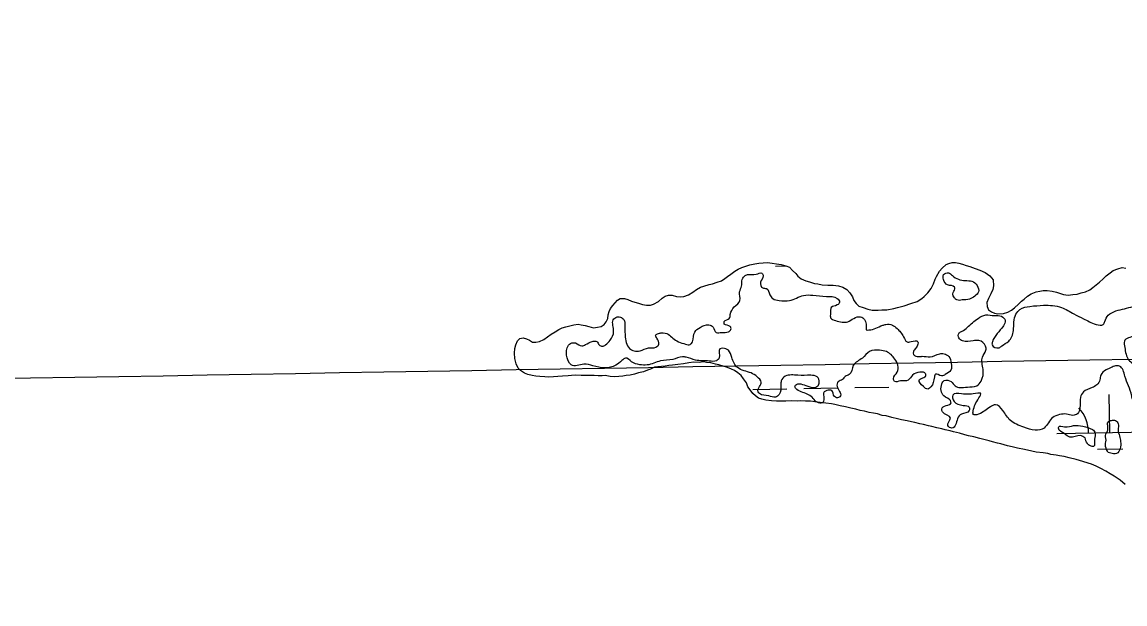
# Model space of a CAD drawing. Extents: x 3887375 to 3925618, y 296674 to 322633.
# Drawn here: x 3904004 to 3905041, y 314226 to 314773 of the extents above; entities that cross this region are included whole.
import ezdxf

# ---------------------------------------------------------------- set-up
doc = ezdxf.new("R2010")
doc.units = 0
for name, color, linetype in [('V-GRID-MAJR', 7, 'Continuous'), ('V-RIVR-EDGE', 7, 'Continuous'), ('V-WETL-SWMP', 7, 'Continuous')]:
    doc.layers.add(name, color=color, linetype=linetype)

msp = doc.modelspace()

# ---------------------------------------------------------------- linework, layer by layer
at = {"layer": 'V-GRID-MAJR'}
msp.add_spline([(3891444.7, 314225.9), (3896753.9, 314315.1), (3902063, 314405), (3907372.1, 314495.8), (3912681.3, 314587.3), (3917990.4, 314679.6), (3923299.5, 314772.6)], degree=3, dxfattribs=at)
at = {"layer": 'V-RIVR-EDGE'}
for points in [[(3904673.4, 314505), (3904679, 314511.1), (3904678.7, 314519.1), (3904680.5, 314524.6), (3904680.8, 314529.6), (3904683.2, 314534), (3904686.1, 314535.4), (3904694.3, 314535.7), (3904699.6, 314536.6), (3904700.8, 314534.2), (3904698.4, 314528.1), (3904700.4, 314522.8), (3904703.9, 314522.2), (3904707.2, 314516.3), (3904709.8, 314512.8), (3904715.9, 314511.1), (3904725.6, 314511), (3904738.8, 314515.7), (3904747.6, 314516), (3904760.2, 314514.8), (3904770.4, 314513), (3904772.5, 314509.4), (3904770.4, 314506.8), (3904764.8, 314504.5), (3904764, 314498.9), (3904764.2, 314494.8), (3904768.9, 314492.2), (3904780.3, 314491), (3904785.9, 314494.2), (3904792.4, 314495.6), (3904795.9, 314493.3), (3904797.6, 314483.3)], [(3904887.9, 314511.5), (3904882.9, 314511.5), (3904880.6, 314513.6), (3904879.1, 314517.4), (3904880.9, 314522.1), (3904880.6, 314523.5), (3904873.9, 314525.6), (3904870.4, 314530.6), (3904870.4, 314535.3), (3904874.8, 314537), (3904878.6, 314534.4), (3904890.6, 314529.7), (3904897, 314529.1), (3904902, 314525.2)], [(3904902, 314525.2), (3904903.2, 314519.1), (3904899.6, 314515), (3904894.7, 314512.4), (3904887.9, 314511.5)], [(3904964.1, 314506.6), (3904981.1, 314504.5), (3904992.8, 314498.4), (3905001.8, 314493.9), (3905013.6, 314488.6), (3905020.3, 314488.6), (3905021.8, 314491.3), (3905025, 314497.1), (3905032.3, 314501.2), (3905048.5, 314505.5), (3905060.8, 314507.9), (3905063.7, 314506.4), (3905068.7, 314497.9), (3905068.1, 314497.3), (3905061.6, 314488.8), (3905049.9, 314478), (3905040.2, 314472.7), (3905040.5, 314466.9), (3905044.2, 314455.2), (3905048.6, 314451.6), (3905052.7, 314448.4), (3905052.7, 314444.3), (3905052.4, 314435.2), (3905052.9, 314420.6), (3905051.5, 314418.5), (3905048.5, 314417.9), (3905047.1, 314421.2), (3905040.7, 314439.9), (3905035.7, 314449.3), (3905031.9, 314449.6), (3905027.8, 314447.9)], [(3904797.6, 314483.3), (3904800.2, 314483.3), (3904813.1, 314487.7), (3904816.1, 314488.5), (3904822.2, 314487.9), (3904826.6, 314484.7), (3904832.8, 314476.8), (3904836, 314472.1), (3904839.8, 314472.4), (3904846.2, 314472.3), (3904846.2, 314470), (3904844.2, 314466.2), (3904842.1, 314463), (3904842.1, 314460.3), (3904847.1, 314458.3), (3904850.3, 314458.6), (3904857.6, 314458), (3904866.7, 314460.9), (3904870.8, 314460.9), (3904875.2, 314458.5), (3904877.5, 314451.8), (3904877.2, 314445.6), (3904871.9, 314441.5), (3904868.4, 314440.1), (3904862.8, 314441.8), (3904861.7, 314439.2), (3904858.4, 314429.8), (3904855.5, 314427.8), (3904851.4, 314430.1), (3904847.3, 314436.3), (3904850.8, 314438.3), (3904853.8, 314440.4), (3904852.6, 314443), (3904847.9, 314443.6), (3904841.2, 314441), (3904837, 314436), (3904830, 314435.5), (3904824.2, 314434.9), (3904823.3, 314437.5), (3904826.8, 314443.7), (3904827.4, 314450.1), (3904824.5, 314456), (3904816.6, 314463), (3904810.2, 314464.2), (3904800.8, 314463.1), (3904794, 314456.9), (3904785.5, 314449.9), (3904781.7, 314441.4), (3904777.9, 314439.7), (3904775.2, 314436.8), (3904771.4, 314434.7), (3904770.2, 314430.3), (3904773.4, 314421.5), (3904771.7, 314419.8), (3904767.9, 314420.7), (3904765.2, 314426.5), (3904760.6, 314426.3), (3904758.2, 314425.1), (3904757.9, 314418.7), (3904756.4, 314414.9), (3904751.4, 314415.4), (3904747.9, 314419), (3904743.5, 314422.5), (3904732.4, 314427.5), (3904730.7, 314429.9), (3904731.3, 314431.3), (3904742.7, 314430.4), (3904752.1, 314430.7), (3904753.5, 314434.2), (3904751.5, 314439.2), (3904745.6, 314440.7), (3904733.3, 314440.7), (3904721.6, 314439.8), (3904717.8, 314435.5), (3904717.5, 314431.4), (3904715.7, 314422.6), (3904712.5, 314420.2), (3904706, 314421.4), (3904697.3, 314423.5), (3904696.1, 314425.3), (3904697.3, 314430.2), (3904699, 314434.3), (3904695.2, 314439.3), (3904689.4, 314442.9), (3904676.8, 314447.9), (3904671.3, 314457.5), (3904668.1, 314464.3), (3904662.8, 314466.1), (3904660.2, 314465.5), (3904659.5, 314457), (3904656.9, 314454.4), (3904650.2, 314454.1), (3904637.3, 314455), (3904628.5, 314457.7), (3904625, 314458), (3904615.9, 314455.6), (3904604.2, 314454.2), (3904591.8, 314450.4), (3904584.8, 314450.7), (3904577.2, 314453.4), (3904571.4, 314456.9), (3904568.1, 314454.6), (3904562.3, 314450.2), (3904551.7, 314447.6), (3904540.9, 314449.7), (3904532.4, 314451.1), (3904520.4, 314450.6), (3904518.9, 314452.1), (3904516, 314462.6), (3904517.2, 314467.9), (3904521, 314471.1), (3904524.5, 314471.1), (3904530.4, 314468.4), (3904533.9, 314469.6), (3904540, 314472.5), (3904544.4, 314472.5), (3904546.8, 314469.3), (3904549.7, 314468.1), (3904552.6, 314469.3), (3904557, 314473.6), (3904560.3, 314482.1), (3904560, 314492.7), (3904563.5, 314495.6), (3904567.6, 314495), (3904570.3, 314492.4), (3904570.8, 314489.1), (3904570.8, 314483.6), (3904571.1, 314478.3), (3904575.2, 314466), (3904579.6, 314463.6), (3904585.1, 314463.6), (3904593.1, 314466.5), (3904600.1, 314467.1), (3904602.7, 314470), (3904601, 314475.6), (3904599.8, 314478.5), (3904602.5, 314480), (3904605.4, 314480.6), (3904611.6, 314479.4), (3904615.9, 314475.6), (3904621.2, 314472.3), (3904627.9, 314470), (3904632.3, 314469.7), (3904634.4, 314472.3), (3904636.5, 314481.4), (3904641.5, 314485.7), (3904649.7, 314488.1), (3904653.8, 314486), (3904656.7, 314481), (3904661.9, 314481), (3904668.1, 314481.6), (3904670.5, 314483.9), (3904669.9, 314486.6), (3904664.3, 314488.9), (3904664.3, 314491.3), (3904669, 314494.2), (3904669.9, 314498), (3904673.4, 314505)], [(3905027.8, 314447.9), (3905023.1, 314445.8), (3905018.1, 314440.9), (3905017.2, 314436.5), (3905014.3, 314431.8), (3905009.9, 314429.2), (3905001.7, 314425.1), (3904999, 314420.1), (3904998.4, 314409.9), (3904996.1, 314404.6), (3904991.7, 314403.1), (3904985.8, 314404.3), (3904979.4, 314403.8), (3904972.9, 314401.1), (3904964.7, 314391.2), (3904956.5, 314389.2), (3904945.6, 314392.1), (3904933.1, 314398.3), (3904926, 314407.7), (3904919, 314413), (3904914.3, 314411.2), (3904903.2, 314404.2), (3904898.2, 314404), (3904898.2, 314407.2), (3904903.5, 314419.5), (3904905, 314423.9), (3904902.4, 314423.9), (3904887.1, 314423.3), (3904878.9, 314422.2), (3904878.6, 314419.5), (3904883.6, 314413.7), (3904888.8, 314412.5), (3904894.4, 314410.7), (3904894.4, 314407.5), (3904887.1, 314404.3), (3904883.5, 314399.9), (3904878.2, 314391.1), (3904874.2, 314393.5), (3904876.8, 314400.5), (3904869.2, 314406.4), (3904868.6, 314409), (3904872.7, 314412.2), (3904877.4, 314414.8), (3904876.8, 314416.9), (3904870.7, 314421.3), (3904868.7, 314432.7), (3904871, 314435.7), (3904877.5, 314434.8), (3904881.3, 314430.7), (3904885.7, 314429.2), (3904892.7, 314429.7), (3904901.5, 314430.9), (3904905.6, 314435.3), (3904907.4, 314446.4), (3904906.8, 314457.8), (3904910.1, 314464.3), (3904909.8, 314468.1), (3904903.6, 314473.4), (3904898.1, 314473.1), (3904888.1, 314473.1), (3904884.6, 314475.8), (3904884.9, 314480.5), (3904887.8, 314482.2), (3904892.5, 314485.7), (3904902.8, 314494.2), (3904909.9, 314497.4), (3904918.1, 314496.8), (3904924.8, 314496.2), (3904928.3, 314492.1), (3904926.5, 314487.1), (3904916.2, 314472.2), (3904915.9, 314469.2), (3904922.4, 314466.6), (3904925, 314468.3), (3904931.5, 314472.7), (3904935.9, 314482.7), (3904938.3, 314498.2), (3904942.1, 314502.6), (3904951.5, 314505.5), (3904964.1, 314506.6)], [(3905003.3, 314382), (3904998.9, 314384.1), (3904989, 314382.6), (3904983.7, 314385.9), (3904978.4, 314390.9), (3904978.5, 314392.3), (3904984, 314392.3), (3904992.5, 314393.5), (3905001.3, 314392.9), (3905010.4, 314389.9)], [(3905023.2, 314379.9), (3905022.7, 314385.5), (3905024.4, 314388.4), (3905024.7, 314392.2), (3905024.8, 314396.6), (3905028, 314398.4), (3905031.8, 314398.3), (3905034.4, 314395.1), (3905034.4, 314389.6), (3905035.6, 314383.7), (3905036.7, 314378.4), (3905032.9, 314367.3), (3905030, 314367), (3905025, 314368.2)], [(3905010.4, 314389.9), (3905012.7, 314386.4), (3905012.1, 314380.8), (3905011.2, 314373.8), (3905008.3, 314374.4), (3905005.4, 314376.7), (3905003.3, 314382)], [(3905025, 314368.2), (3905022.6, 314373.8), (3905023.2, 314379.9)]]:
    msp.add_spline(points, degree=3, dxfattribs=at)
at = {"layer": 'V-WETL-SWMP'}
for p, q in [((3904712.4, 314543.3), (3904722.1, 314543.5)), ((3904691, 314427.5), (3904723, 314428.1)), ((3904739, 314428.3), (3904770.9, 314428.9)), ((3904786.9, 314429.2), (3904818.9, 314429.7)), ((3905026.6, 314386.8), (3905025.9, 314422.8)), ((3904976.6, 314386), (3905076.5, 314387.7)), ((3905014.8, 314371.2), (3905038.8, 314371.6))]:
    msp.add_line(p, q, dxfattribs=at)
for points in [[(3904641.8, 314523.4), (3904645.1, 314524.4), (3904650, 314525.9), (3904653.1, 314526.8), (3904657.6, 314528.2), (3904661.6, 314529.5), (3904664.7, 314531.8), (3904667.4, 314533.5), (3904670.5, 314535.6), (3904674.3, 314538.7), (3904677.2, 314540.5), (3904680.8, 314542), (3904683.6, 314543.1), (3904688.3, 314544.6), (3904693, 314545.6), (3904696.8, 314546.2), (3904700.8, 314546.5), (3904705, 314546.6), (3904709.2, 314546.2), (3904713.2, 314545.6), (3904717.6, 314544.8), (3904722.2, 314543.5), (3904725.5, 314542.2), (3904728.4, 314539.3), (3904731.4, 314536.4), (3904733.4, 314534), (3904736.4, 314531.5), (3904740.8, 314529.5), (3904744.2, 314528.5), (3904749.1, 314526.9), (3904752.1, 314526.6), (3904756.3, 314525.7), (3904761.7, 314525.3), (3904766.6, 314525.4), (3904771.7, 314524.8), (3904775.7, 314523.5), (3904779.3, 314521.3), (3904782.3, 314518.3), (3904784.7, 314514.5), (3904786, 314511), (3904788.1, 314508.3), (3904790.8, 314505.7), (3904794.7, 314504.4), (3904799.3, 314502.8), (3904803.1, 314501.8), (3904808.9, 314502), (3904812.2, 314502.2), (3904816.9, 314502.2), (3904823.5, 314503.4), (3904827, 314504.3), (3904833.4, 314505.9), (3904839.6, 314508.1), (3904845.5, 314510.2), (3904849.8, 314512.9), (3904852.2, 314514.9), (3904855.6, 314518.1), (3904858.7, 314522.4), (3904860.8, 314526.8), (3904862.3, 314531), (3904863.6, 314533.7), (3904866.5, 314538.6), (3904869, 314541.5), (3904872.6, 314544.7), (3904875.4, 314545.8), (3904878.5, 314546.6), (3904881.5, 314546.7), (3904884.8, 314546.2), (3904888.1, 314545.3), (3904891.5, 314543.8), (3904895, 314542.8), (3904900.1, 314541), (3904904.5, 314539.4), (3904909.3, 314537.4), (3904913.9, 314534.2), (3904916.8, 314530.4), (3904917.1, 314524.7), (3904916.5, 314521.2), (3904914.8, 314517.3), (3904912.5, 314512.9), (3904911, 314509), (3904911.3, 314505.5), (3904912.4, 314502.2), (3904915.2, 314500.5), (3904918.2, 314499.2), (3904921.2, 314498.6), (3904926.6, 314498.7), (3904930.6, 314500), (3904934.2, 314501.9), (3904937, 314504.2), (3904940.7, 314507.6), (3904943.6, 314510.3), (3904946.2, 314512.3), (3904949.3, 314515), (3904952.5, 314517.3), (3904957.2, 314519), (3904960.7, 314519.8), (3904963.8, 314520.4), (3904967.8, 314520.5), (3904972.4, 314519.7), (3904976.4, 314518.8), (3904979.4, 314517.8)], [(3904979.4, 314517.8), (3904983.1, 314516.7), (3904987.5, 314516.1), (3904991.8, 314516.7), (3904995.8, 314517), (3904999.5, 314518.1), (3905003.6, 314519.1), (3905007.6, 314521.1), (3905010.7, 314523.3), (3905013.8, 314525.8), (3905016.7, 314528.3), (3905020.3, 314531.5), (3905023.2, 314534.2), (3905026.8, 314536.9), (3905029.7, 314539.1), (3905034.2, 314540.8), (3905038, 314541.9), (3905041.5, 314541.3)], [(3904630.8, 314452.3), (3904625.9, 314451.6), (3904620.7, 314451), (3904615.7, 314450.2), (3904612.2, 314449.9), (3904608.7, 314449.3), (3904605.2, 314448.9), (3904601.9, 314448.8), (3904598.8, 314448.5), (3904595, 314446.5), (3904592.2, 314445.4), (3904588.4, 314444.1), (3904583.7, 314442.9), (3904579.9, 314441.8), (3904575.9, 314441), (3904572.1, 314440.4), (3904568.8, 314439.8), (3904565.3, 314439.5), (3904561.5, 314439.4), (3904556.9, 314439.7), (3904552.4, 314440.4), (3904549.4, 314440.2), (3904545.7, 314440.3), (3904542.1, 314440.5), (3904537.7, 314440.4), (3904534, 314440.5), (3904529.7, 314440.6), (3904524.8, 314440.8), (3904520.6, 314440.5), (3904517.6, 314440.1), (3904512.4, 314440), (3904507.9, 314439.5), (3904503.7, 314439.4), (3904499.5, 314439), (3904495.5, 314439.2), (3904490.9, 314439.5), (3904487.1, 314439.9), (3904483.6, 314440.5), (3904479.7, 314441.5), (3904476.4, 314442.8), (3904472.8, 314445.1), (3904470.5, 314447.5), (3904468.8, 314451.5), (3904467.5, 314456.5), (3904467.2, 314461.4), (3904467.4, 314465.8), (3904468.4, 314469.5), (3904469.9, 314473), (3904472.1, 314475.3), (3904475.2, 314475.9), (3904478.4, 314475.1), (3904481.2, 314473.6), (3904484.2, 314471.8), (3904487.2, 314471.7), (3904490.5, 314472.6), (3904494.8, 314474.5), (3904498.1, 314476.8), (3904501.7, 314479.5), (3904505.3, 314481.7), (3904508.9, 314483.7), (3904511.8, 314485.2), (3904515.3, 314486.3), (3904519.1, 314487.3), (3904522.9, 314488.1), (3904526.9, 314488.7), (3904529.9, 314488.1), (3904533.6, 314487.6), (3904536.9, 314486.5), (3904541.5, 314485.4), (3904545, 314485.8), (3904548.6, 314486.6), (3904551.4, 314488.6), (3904553.4, 314491.1), (3904554.7, 314494.1), (3904555.2, 314497.4), (3904556, 314500.6), (3904557.5, 314503.6), (3904559.7, 314506.4), (3904563.9, 314511.2), (3904566.5, 314512.9), (3904570.5, 314512.8), (3904573.7, 314511.8), (3904577.2, 314510.5), (3904580.2, 314509.5), (3904583.7, 314508.4), (3904587.4, 314507.3), (3904591.1, 314506.5), (3904594.9, 314506.6), (3904597.9, 314507.5), (3904602.5, 314510.1), (3904605.8, 314513.1), (3904608.7, 314515.1), (3904612, 314515.9), (3904615.3, 314516), (3904619.5, 314514.7), (3904623, 314514.4), (3904626.3, 314514.7), (3904630.5, 314516.2), (3904634.8, 314518.7), (3904638.2, 314521.4), (3904641.8, 314523.4)], [(3905040.8, 314338.1), (3905036.2, 314342.3), (3905030.5, 314345.9), (3905027, 314348.2), (3905022.9, 314350.6), (3905018.1, 314353.1), (3905013.7, 314355.4), (3905009.3, 314357.2), (3905006.3, 314358.2), (3905001.2, 314359.8), (3904994.9, 314361.6), (3904988.4, 314363.2), (3904983.5, 314364.3), (3904979.1, 314365.2), (3904976.1, 314365.7), (3904971.2, 314366.4), (3904968.2, 314367.2), (3904963.8, 314367.8), (3904957.2, 314368.5), (3904953.3, 314369.5), (3904946.5, 314370.9), (3904939.8, 314372.3), (3904934.7, 314373.4), (3904930.5, 314374.5), (3904924, 314376.3), (3904921, 314377.1), (3904916.3, 314378.2), (3904913.3, 314379), (3904908, 314380.4), (3904904.5, 314381.2), (3904898.9, 314382.8), (3904893.8, 314383.9), (3904890.3, 314384.9), (3904885.2, 314386.2), (3904879.7, 314387.6), (3904876.4, 314388.4), (3904871.8, 314389.5), (3904868.7, 314390.5), (3904863.9, 314391.4), (3904859.4, 314392.5), (3904856.2, 314393.3), (3904851.3, 314394.4), (3904848.1, 314395.2), (3904843.4, 314396.3), (3904840.2, 314397.1), (3904836.2, 314397.9), (3904830.9, 314399), (3904827.1, 314399.8), (3904821.6, 314401.2), (3904816.5, 314402.5), (3904812.5, 314403.1), (3904808.3, 314404.4), (3904804.6, 314405), (3904800.4, 314405.9), (3904796, 314406.9), (3904792.1, 314407.8), (3904787.9, 314408.8), (3904783.2, 314409.9), (3904778.3, 314411), (3904773.2, 314412.1), (3904768.1, 314413.2), (3904765.1, 314413.8), (3904759.7, 314414.4), (3904754.4, 314415.3), (3904749.2, 314415.9), (3904745.3, 314416.3), (3904740.6, 314416.5), (3904735.9, 314416.8), (3904732.9, 314416.5), (3904727.5, 314416.7), (3904722.1, 314416.4), (3904718.8, 314416.5), (3904713.2, 314416.4), (3904708.5, 314416.6), (3904703.4, 314417.4), (3904699.7, 314418.3), (3904696.4, 314419.3), (3904693.5, 314421.3), (3904691, 314423.5), (3904688.5, 314427), (3904686.5, 314429.9), (3904685, 314433.5), (3904682.3, 314437.5), (3904680, 314440.4), (3904677.1, 314443.1), (3904673.9, 314445.3), (3904671.1, 314446.6), (3904667.4, 314448.1), (3904663.2, 314449.4), (3904659.1, 314450.5), (3904656, 314451.3), (3904651.6, 314452.4), (3904647.7, 314452.7), (3904644.6, 314453.3), (3904640.6, 314452.9), (3904635.5, 314453.1), (3904630.8, 314452.3)]]:
    msp.add_lwpolyline(points, dxfattribs=at)
msp.add_arc((3904971.3, 314386.4), 35.2, 0.2115, 41.7552, dxfattribs=at)

doc.saveas('drawing.dxf')
